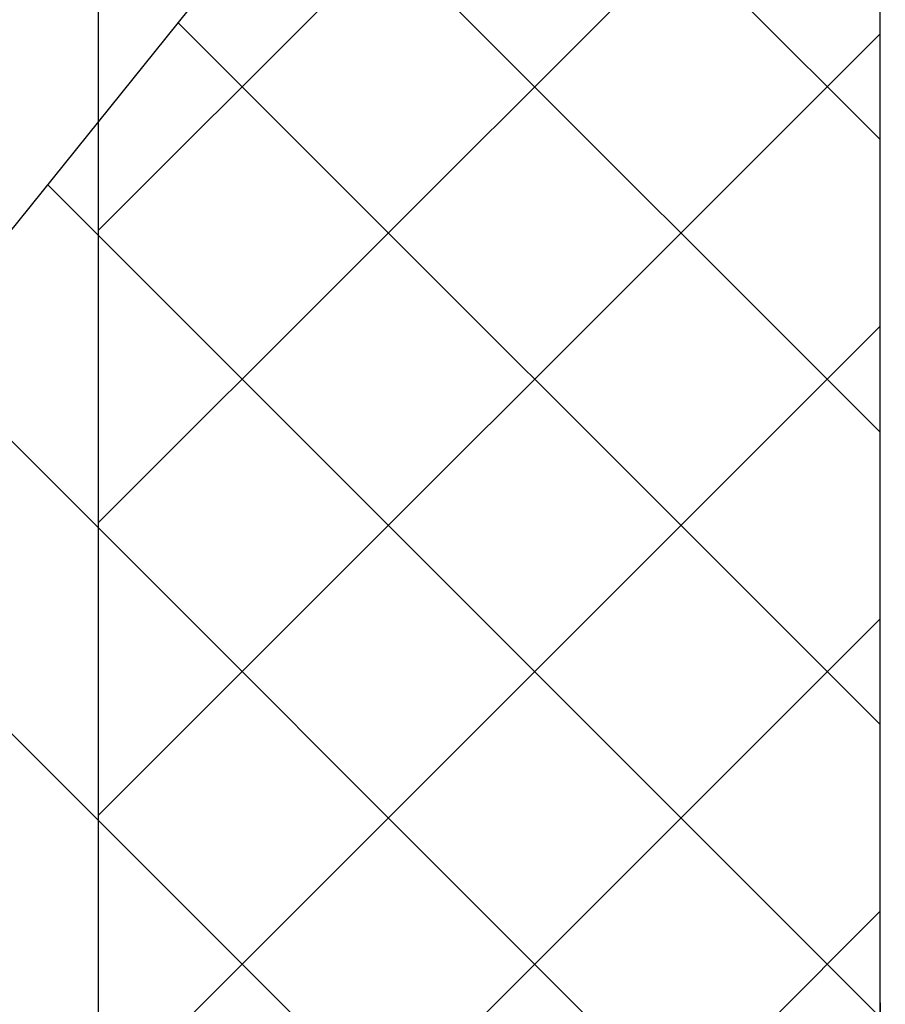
# Model space of a CAD drawing. Header units: millimetres. Extents: x 0 to 39025, y -31299 to 8400.
# Tile 354 of 373: x 15092 to 15424, y 6544 to 6922. Entities that reach past the tile are written whole.
import ezdxf

# ---------------------------------------------------------------- set-up
doc = ezdxf.new("R2010")
doc.units = ezdxf.units.MM
doc.layers.add('ODMIKI funkcionalni', color=253, linetype='Continuous')
doc.layers.add('ODMIKI varnostni', color=252, linetype='Continuous')

# ---------------------------------------------------------------- blocks, each defined once
blk = doc.blocks.new('*U55')
at = {"lineweight": 25}
for points in [[(0, 531.77), (0, 531.77), (0, 1242.58), (0, 1242.58)], [(0, 17.6), (0, 17.6), (0, 1242.58), (0, 1242.58)], [(0, 531.77), (0, 531.77), (0, 17.6), (0, 17.6)]]:
    blk.add_open_spline(points, degree=3, dxfattribs=at)

msp = doc.modelspace()

# ---------------------------------------------------------------- hatches: boundary and pattern name
at = {"layer": 'ODMIKI funkcionalni'}
h = msp.add_hatch(dxfattribs=at)
h.set_pattern_fill('ANSI31', color=256, scale=25)
h.set_pattern_definition([(45, (-1299.93, -3070.55), (-56.1266, 56.1266), [])])
h.paths.add_polyline_path([(15421.96, 6012.43), (15421.96, 7268), (16571.96, 7268), (16571.96, 6012.43), (17171.96, 6012.43), (17171.96, 7768), (15121.96, 7768), (15121.96, 6012.43)])
at = {"layer": 'ODMIKI varnostni'}
h = msp.add_hatch(dxfattribs=at)
h.set_pattern_fill('ANSI31', color=256, scale=25, angle=90)
h.set_pattern_definition([(135, (11293.22, -2241.714), (-56.1266, -56.1266), [])])
h.paths.add_polyline_path([(15421.96, 6012.43), (15421.96, 7255.39), (14421.96, 6012.43)])

# ---------------------------------------------------------------- linework, layer by layer
at = {"layer": 'ODMIKI funkcionalni'}
msp.add_lwpolyline([(15421.96, 6012.43), (15421.96, 7268), (16571.96, 7268), (16571.96, 6012.43), (17171.96, 6012.43), (17171.96, 7768), (15121.96, 7768), (15121.96, 6012.43)], close=True, dxfattribs=at)
at = {"layer": 'ODMIKI varnostni'}
msp.add_lwpolyline([(15421.96, 6012.43), (15421.96, 7255.39), (14421.96, 6012.43)], close=True, dxfattribs=at)

# ---------------------------------------------------------------- block references
at = {"color": 1}
msp.add_blockref('*U55', (15421.96, 6012.43), dxfattribs=at)

doc.saveas('drawing.dxf')
